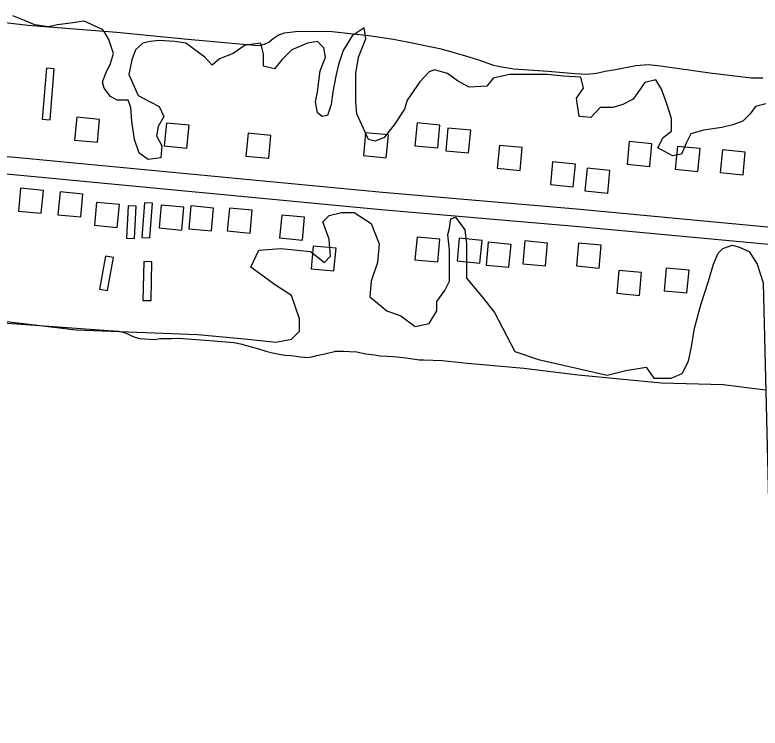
# Model space of a CAD drawing. Extents: x 3715084 to 3753216, y 488173 to 513963.
# Drawn here: x 3741027 to 3742329, y 502348 to 503594 of the extents above; entities that cross this region are included whole.
import ezdxf

# ---------------------------------------------------------------- set-up
doc = ezdxf.new("R2010")
doc.units = 0
for name, color, linetype in [('V-BLDG-OTLN', 7, 'Continuous'), ('V-ROAD-CNTR', 7, 'Continuous'), ('V-SITE-VEGE', 7, 'Continuous'), ('V-TOPO-SHOR', 7, 'Continuous')]:
    doc.layers.add(name, color=color, linetype=linetype)

msp = doc.modelspace()

# ---------------------------------------------------------------- linework, layer by layer
at = {"layer": 'V-BLDG-OTLN'}
for points in [[(3741095.698, 503499.569), (3741081.744, 503500.715), (3741074.45, 503411.858), (3741088.404, 503410.712)], [(3741131.219, 503375.206), (3741171.037, 503371.39), (3741174.852, 503411.208), (3741135.034, 503415.023)], [(3741287.752, 503365.012), (3741327.5700000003, 503361.196), (3741331.3850000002, 503401.014), (3741291.5670000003, 503404.829)], [(3741726.153, 503365.27900000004), (3741765.971, 503361.463), (3741769.786, 503401.281), (3741729.968, 503405.096)], [(3741779.934, 503356.479), (3741819.752, 503352.663), (3741823.5670000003, 503392.481), (3741783.7490000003, 503396.29600000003)], [(3741430.61, 503347.356), (3741470.4280000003, 503343.54000000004), (3741474.2430000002, 503383.358), (3741434.4250000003, 503387.173)], [(3741635.9420000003, 503348.207), (3741675.7600000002, 503344.391), (3741679.575, 503384.20900000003), (3741639.757, 503388.02400000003)], [(3741870.059, 503326.054), (3741909.877, 503322.238), (3741913.6920000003, 503362.056), (3741873.8740000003, 503365.871)], [(3742096.816, 503332.887), (3742136.634, 503329.071), (3742140.449, 503368.889), (3742100.631, 503372.704)], [(3742180.972, 503324.407), (3742220.79, 503320.591), (3742224.605, 503360.409), (3742184.787, 503364.224)], [(3742259.735, 503318.39), (3742299.5530000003, 503314.574), (3742303.3680000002, 503354.392), (3742263.5500000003, 503358.207)], [(3741962.822, 503297.384), (3742002.64, 503293.568), (3742006.455, 503333.386), (3741966.637, 503337.201)], [(3742023.2970000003, 503286.349), (3742063.115, 503282.533), (3742066.93, 503322.351), (3742027.112, 503326.166)], [(3741076.646, 503287.23), (3741036.8200000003, 503290.966), (3741033.085, 503251.141), (3741072.91, 503247.405)], [(3741145.539, 503280.928), (3741105.713, 503284.664), (3741101.978, 503244.83900000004), (3741141.8030000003, 503241.103)], [(3741209.475, 503262.544), (3741169.649, 503266.28), (3741165.914, 503226.455), (3741205.739, 503222.719)], [(3741267.164, 503264.81200000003), (3741253.204, 503265.859), (3741248.654, 503205.231), (3741262.614, 503204.183)], [(3741322.271, 503257.798), (3741282.4450000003, 503261.534), (3741278.71, 503221.70900000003), (3741318.535, 503217.973)], [(3741238.501, 503259.751), (3741224.5130000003, 503260.33900000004), (3741222.137, 503203.811), (3741236.125, 503203.223)], [(3741374.147, 503256.31), (3741334.321, 503260.04600000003), (3741330.586, 503220.221), (3741370.411, 503216.485)], [(3741441.546, 503252.639), (3741401.72, 503256.375), (3741397.985, 503216.55), (3741437.81, 503212.814)], [(3741533.139, 503240.349), (3741493.313, 503244.085), (3741489.578, 503204.26), (3741529.403, 503200.52400000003)], [(3741769.7290000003, 503202.045), (3741729.903, 503205.781), (3741726.168, 503165.956), (3741765.9930000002, 503162.22000000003)], [(3741843.396, 503200.042), (3741803.5700000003, 503203.778), (3741799.835, 503163.95300000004), (3741839.66, 503160.217)], [(3741894.1, 503192.87200000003), (3741854.274, 503196.608), (3741850.539, 503156.783), (3741890.364, 503153.047)], [(3741958.008, 503195.253), (3741918.182, 503198.989), (3741914.447, 503159.164), (3741954.272, 503155.428)], [(3741588.185, 503186.355), (3741548.359, 503190.091), (3741544.6240000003, 503150.266), (3741584.449, 503146.53)], [(3742051.879, 503191.474), (3742012.0530000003, 503195.21), (3742008.318, 503155.385), (3742048.143, 503151.64900000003)], [(3741198.926, 503170.213), (3741185.14, 503172.65), (3741174.951, 503115.00800000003), (3741188.737, 503112.572)], [(3741266.313, 503162.664), (3741252.3170000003, 503162.996), (3741250.7090000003, 503095.03), (3741264.705, 503094.69800000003)], [(3742122.384, 503143.604), (3742082.558, 503147.34), (3742078.823, 503107.515), (3742118.648, 503103.77900000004)], [(3742205.285, 503147.87200000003), (3742165.4590000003, 503151.608), (3742161.724, 503111.783), (3742201.549, 503108.047)]]:
    msp.add_lwpolyline(points, close=True, dxfattribs=at)
at = {"layer": 'V-ROAD-CNTR'}
for points in [[(3742572.869815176, 503193.87858611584), (3742391.94817702, 503218.29653727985), (3742008.550943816, 503254.38946509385), (3741669.482621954, 503283.4364069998), (3741033.192894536, 503343.91728603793), (3740391.074178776, 503400.12317362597), (3739642.4236760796, 503471.04603178), (3738745.254470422, 503556.13486160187), (3738539.4468820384, 503573.62582661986)], [(3742563.418834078, 503164.88164410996), (3742388.5341838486, 503188.4845969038), (3742005.864949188, 503224.50952485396), (3741666.7826273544, 503253.5584667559), (3741030.464899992, 503314.0413457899), (3740388.35218422, 503370.24723337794), (3739639.59368174, 503441.180091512), (3738742.568475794, 503526.2549213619), (3738536.357888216, 503543.779886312)]]:
    msp.add_lwpolyline(points, dxfattribs=at)
at = {"layer": 'V-SITE-VEGE'}
for points in [[(3742012.991, 503416.346), (3742008.1920000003, 503448.346), (3742020.986, 503465.94800000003), (3742016.188, 503485.15), (3741985.804, 503486.75), (3741957.017, 503489.951), (3741928.2320000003, 503489.951), (3741891.448, 503489.951), (3741862.664, 503483.55100000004), (3741851.469, 503469.14900000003), (3741821.085, 503467.55), (3741800.296, 503478.75), (3741782.704, 503491.55), (3741760.315, 503497.95), (3741750.72, 503494.749), (3741734.727, 503477.14900000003), (3741712.338, 503445.14900000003), (3741707.542, 503429.148), (3741689.95, 503401.944), (3741672.359, 503379.543), (3741656.367, 503373.143), (3741645.1720000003, 503376.344), (3741624.383, 503421.146), (3741622.7830000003, 503441.94800000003), (3741622.7830000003, 503467.55), (3741622.7830000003, 503491.55), (3741627.582, 503520.351), (3741640.376, 503552.353), (3741637.177, 503571.555), (3741616.383, 503557.15400000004), (3741600.395, 503531.554), (3741592.397, 503507.55100000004), (3741587.6010000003, 503486.75), (3741582.802, 503459.548), (3741579.605, 503437.147), (3741573.208, 503417.945), (3741563.613, 503416.346), (3741555.615, 503422.748), (3741552.418, 503441.94800000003), (3741555.615, 503459.548), (3741560.414, 503496.351), (3741570.009, 503520.351), (3741566.812, 503536.352), (3741555.615, 503547.555), (3741538.025, 503544.354), (3741510.84, 503533.153), (3741493.247, 503515.553), (3741480.454, 503499.552), (3741461.264, 503504.352), (3741461.264, 503525.152), (3741456.465, 503544.354), (3741429.278, 503541.153), (3741408.489, 503526.751), (3741384.4990000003, 503517.152), (3741371.7090000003, 503505.952), (3741358.913, 503520.351), (3741325.33, 503544.354), (3741306.14, 503547.555), (3741278.953, 503549.15400000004), (3741262.96, 503547.555), (3741250.168, 503544.354), (3741237.3740000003, 503533.153), (3741230.9760000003, 503515.553), (3741226.1780000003, 503489.951), (3741242.173, 503453.15), (3741262.96, 503441.94800000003), (3741278.953, 503433.946), (3741286.948, 503416.346), (3741277.353, 503398.745), (3741274.156, 503382.744), (3741283.751, 503365.14400000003), (3741282.1520000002, 503344.342), (3741259.7630000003, 503341.141), (3741243.77, 503352.344), (3741235.775, 503376.344), (3741230.9760000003, 503408.346), (3741229.379, 503432.347), (3741224.5810000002, 503445.14900000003), (3741214.986, 503445.14900000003), (3741205.3910000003, 503445.14900000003), (3741194.194, 503451.549), (3741183, 503465.94800000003), (3741179.801, 503477.151), (3741186.199, 503493.152), (3741194.194, 503509.153), (3741198.9930000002, 503526.751), (3741190.997, 503550.754), (3741183, 503565.153), (3741179.801, 503568.354), (3741147.8170000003, 503582.756), (3741123.829, 503579.555), (3741101.44, 503576.356), (3741085.45, 503573.155), (3741061.461, 503576.356), (3741043.869, 503584.35500000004), (3741023.08, 503592.357)], [(3742339.2290000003, 503438.74700000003), (3742321.637, 503433.946), (3742312.042, 503421.146), (3742299.248, 503408.346), (3742281.6580000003, 503401.944), (3742262.466, 503397.14400000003), (3742230.4820000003, 503392.343), (3742208.094, 503385.943), (3742200.096, 503369.944), (3742192.099, 503350.742), (3742176.108, 503347.543), (3742150.522, 503361.94200000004), (3742160.117, 503379.543), (3742174.511, 503390.746), (3742174.511, 503413.147), (3742166.5130000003, 503438.74700000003), (3742156.918, 503464.349), (3742147.323, 503480.35000000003), (3742128.134, 503475.549), (3742107.342, 503446.748), (3742089.752, 503437.147), (3742072.164, 503432.347), (3742049.773, 503432.347), (3742033.7800000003, 503414.746), (3742012.991, 503416.346)], [(3740928.909, 503068.39400000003), (3741133.688, 503043.806), (3741346.66, 503035.612), (3741434.0300000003, 503027.416), (3741483.177, 503021.952), (3741510.4790000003, 503027.416), (3741524.131, 503041.074), (3741524.131, 503062.93), (3741510.4790000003, 503103.909), (3741480.4450000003, 503123.031), (3741439.487, 503153.083), (3741453.1410000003, 503183.134), (3741491.367, 503185.868), (3741543.245, 503180.402), (3741567.8170000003, 503161.277), (3741578.739, 503172.206), (3741576.009, 503202.25800000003), (3741565.0870000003, 503232.306), (3741576.009, 503243.234), (3741597.8510000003, 503248.7), (3741619.693, 503248.7), (3741649.7290000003, 503229.574), (3741663.381, 503194.06200000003), (3741660.651, 503161.277), (3741649.7290000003, 503128.495), (3741646.9990000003, 503101.175), (3741677.0330000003, 503076.591), (3741701.6070000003, 503068.39400000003), (3741726.181, 503049.27), (3741750.753, 503054.734), (3741764.4050000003, 503076.591), (3741764.4050000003, 503092.981), (3741778.057, 503112.105), (3741786.2490000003, 503128.495), (3741786.2490000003, 503183.134), (3741783.519, 503210.452), (3741786.2490000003, 503221.38), (3741788.9790000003, 503237.77), (3741797.171, 503240.50200000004), (3741813.5530000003, 503218.648), (3741816.2830000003, 503194.06200000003), (3741816.2830000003, 503164.009), (3741816.2830000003, 503133.95900000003), (3741843.5870000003, 503101.175), (3741865.4280000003, 503073.856), (3741900.924, 503005.56)], [(3741900.924, 503005.56), (3741941.88, 502991.902), (3742062.018, 502964.581), (3742094.782, 502972.777), (3742130.276, 502978.24100000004), (3742143.9280000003, 502959.117), (3742173.9620000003, 502959.117), (3742193.076, 502967.313), (3742203.9960000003, 502989.172), (3742209.458, 503013.756), (3742214.918, 503046.538), (3742225.84, 503087.517), (3742239.492, 503128.495), (3742247.681, 503158.545), (3742255.873, 503177.67), (3742264.065, 503185.868), (3742280.447, 503191.33), (3742291.369, 503188.598), (3742310.481, 503180.402), (3742324.133, 503158.545), (3742335.055, 503125.76300000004), (3742362.3570000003, 502008.42100000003)]]:
    msp.add_lwpolyline(points, dxfattribs=at)
at = {"layer": 'V-TOPO-SHOR'}
for points in [[(3740895.4590000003, 503593.944), (3741049.522, 503576.29000000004), (3741205.102, 503563.544), (3741322.764, 503552.38), (3741452.0330000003, 503540.766), (3741463.111, 503542.63800000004), (3741470.826, 503546.55100000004), (3741478.0100000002, 503552.783), (3741487.001, 503558.51), (3741498.066, 503562.444), (3741517.393, 503565.137), (3741546.788, 503565.827), (3741581.348, 503565.00200000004), (3741645.6040000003, 503558.161), (3741688.711, 503551.452), (3741724.34, 503544.702), (3741771.849, 503534.669), (3741814.472, 503522.543), (3741836.951, 503515.196), (3741861.5, 503506.832), (3741874.413, 503503.814), (3741899.194, 503499.83400000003), (3741959.0470000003, 503495.806), (3742005.7490000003, 503491.69800000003), (3742025.8710000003, 503490.528), (3742043.6580000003, 503491.923), (3742058.336, 503495.62), (3742076.882, 503498.825), (3742112.432, 503505.74100000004), (3742134.599, 503507.16000000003), (3742155.501, 503504.965), (3742241.451, 503492.57800000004), (3742313.7090000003, 503484.239), (3742334.085, 503483.844)], [(3741005.483, 503056.018), (3741190.1410000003, 503042.422), (3741208.5160000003, 503041.152), (3741217.7120000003, 503038.911), (3741221.394, 503037.556), (3741229.68, 503033.931), (3741236.586, 503030.75800000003), (3741245.323, 503028.514), (3741253.593, 503027.645), (3741261.86, 503027.23600000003), (3741270.5870000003, 503026.826), (3741277.468, 503027.787), (3741281.597, 503028.27), (3741300.4220000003, 503028.38300000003), (3741312.812, 503029.374), (3741367.019, 503025.104), (3741409.279, 503021.68200000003), (3741421.234, 503018.99700000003), (3741431.812, 503016.304), (3741441.929, 503013.608), (3741451.126, 503010.909), (3741465.386, 503006.401), (3741477.341, 503003.719), (3741488.836, 503001.032), (3741498.488, 502999.25200000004), (3741509.511, 502998.859), (3741518.241, 502997.532), (3741525.598, 502996.19800000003), (3741533.4050000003, 502995.787), (3741539.835, 502995.365), (3741548.089, 502997.251), (3741554.509, 502998.666), (3741562.7630000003, 503000.55), (3741571.0160000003, 503002.43700000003), (3741585.688, 503005.738), (3741587.0640000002, 503006.205), (3741601.298, 503006.289), (3741611.859, 503005.89400000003), (3741624.262, 503005.048), (3741632.075, 503003.717), (3741640.3510000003, 503001.929), (3741655.5130000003, 503000.184), (3741665.167, 502998.402), (3741688.59, 502997.16500000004), (3741700.536, 502995.858), (3741710.184, 502994.996), (3741722.593, 502992.77400000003), (3741733.6210000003, 502991.463), (3741741.426, 502991.50800000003), (3741773.574, 502990.32300000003), (3741817.679, 502985.532), (3741916.452, 502976.476), (3742011.105, 502965.099), (3742157.197, 502951.271), (3742265.114, 502948.238), (3742339.1350000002, 502938.549)]]:
    msp.add_lwpolyline(points, dxfattribs=at)

doc.saveas('drawing.dxf')
